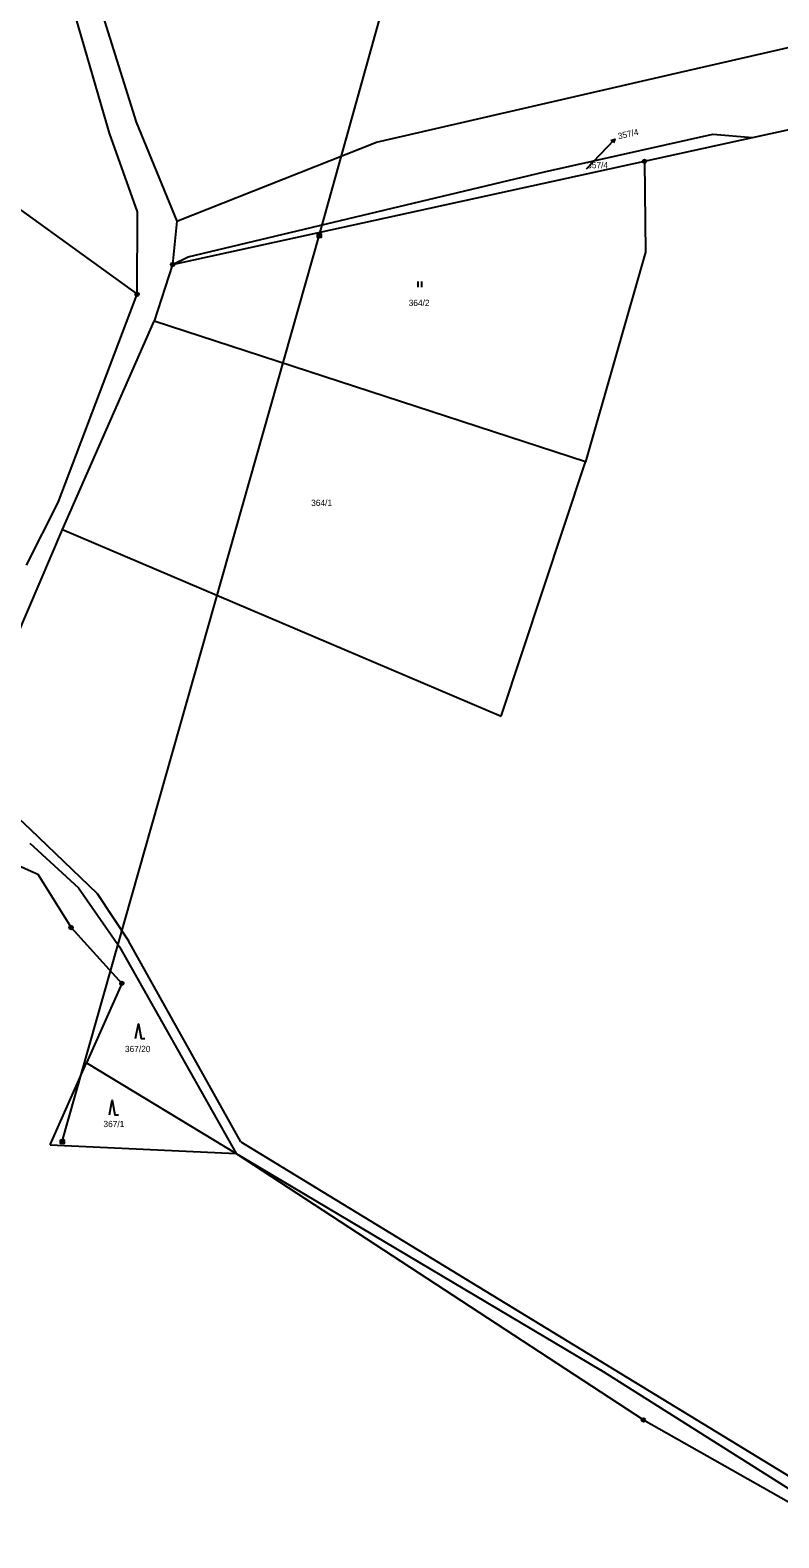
# Model space of a CAD drawing. Extents: x -735249 to -729401, y -1124843 to -1121828.
# Drawn here: x -731447.6 to -731243.6, y -1123863.9 to -1123453.2 of the extents above; entities that cross this region are included whole.
import ezdxf

# ---------------------------------------------------------------- set-up
doc = ezdxf.new("R2010")
doc.units = 0
for name, color, linetype in [('Vrstva 1', 7, 'Continuous'), ('Vrstva 12', 7, 'Continuous'), ('Vrstva 13', 7, 'Continuous'), ('Vrstva 16', 7, 'Continuous'), ('Vrstva 18', 7, 'Continuous'), ('Vrstva 25', 7, 'Continuous')]:
    doc.layers.add(name, color=color, linetype=linetype)

msp = doc.modelspace()

# ---------------------------------------------------------------- linework, layer by layer
at = {"layer": 'Vrstva 1'}
for points in [[(-731425.99, -1123481.2), (-731435.09, -1123449.96)], [(-731427.77, -1123449.26), (-731418.72, -1123478.27)], [(-731271.59, -1123464.91), (-731222.86, -1123453.69)], [(-731353.24, -1123483.7), (-731271.59, -1123464.91)], [(-731250.76, -1123482.45), (-731221.64, -1123476.09)], [(-731418.72, -1123478.27), (-731407.66, -1123505.19)], [(-731418.39, -1123502.64), (-731425.99, -1123481.2)], [(-731407.66, -1123505.19), (-731353.24, -1123483.7)], [(-731307.43, -1123491.79), (-731261.56, -1123481.51)], [(-731280.25, -1123488.9), (-731250.76, -1123482.45)], [(-731261.56, -1123481.51), (-731250.76, -1123482.45)], [(-731408.8, -1123517.02), (-731280.25, -1123488.9)], [(-731404.55, -1123514.93), (-731307.43, -1123491.79)], [(-731280.25, -1123488.9), (-731279.97, -1123513.65)], [(-731452.81, -1123500.22), (-731418.47, -1123525.14)], [(-731418.47, -1123525.14), (-731418.39, -1123502.64)], [(-731407.66, -1123505.19), (-731408.8, -1123517.02)], [(-731408.8, -1123517.02), (-731413.76, -1123532.46)], [(-731408.8, -1123517.02), (-731404.55, -1123514.93)], [(-731279.97, -1123513.65), (-731296.28, -1123570.81)], [(-731439.98, -1123581.83), (-731418.47, -1123525.14)], [(-731438.8, -1123589.16), (-731413.76, -1123532.46)], [(-731296.28, -1123570.81), (-731413.76, -1123532.46)], [(-731319.3, -1123640.07), (-731296.28, -1123570.81)], [(-731448.59, -1123598.93), (-731439.98, -1123581.83)], [(-731463.74, -1123647.48), (-731438.8, -1123589.16)], [(-731438.8, -1123589.16), (-731319.3, -1123640.07)], [(-731461.26, -1123658.05), (-731447.59, -1123670.82)], [(-731447.59, -1123670.82), (-731429.36, -1123688.34)], [(-731447.65, -1123674.69), (-731434.41, -1123686.85)], [(-731434.41, -1123686.85), (-731423.27, -1123702.89)], [(-731429.36, -1123688.34), (-731420.76, -1123701.26)], [(-731390.2, -1123755.98), (-731420.76, -1123701.26)], [(-731423.27, -1123702.89), (-731391.42, -1123759.22)], [(-731432.22, -1123734.47), (-731391.42, -1123759.22)], [(-731391.42, -1123759.22), (-731292.11, -1123818.23)], [(-731390.2, -1123755.98), (-731234.71, -1123850.8)], [(-731236.47, -1123853.36), (-731292.11, -1123818.23)]]:
    msp.add_lwpolyline(points, dxfattribs=at)
at = {"layer": 'Vrstva 12'}
for points in [[(-731368.82, -1123509.2), (-731275.69, -1123175.03)], [(-731438.83, -1123755.96), (-731368.82, -1123509.2)]]:
    msp.add_lwpolyline(points, dxfattribs=at)
at = {"layer": 'Vrstva 13'}
for points in [[(-731469.39, -1123672.35), (-731445.49, -1123683.11)], [(-731445.49, -1123683.11), (-731436.42, -1123697.64)], [(-731436.42, -1123697.64), (-731422.59, -1123712.84)], [(-731422.59, -1123712.84), (-731432.22, -1123734.47)], [(-731442.18, -1123756.85), (-731432.22, -1123734.47)], [(-731442.18, -1123756.85), (-731391.42, -1123759.22)], [(-731391.42, -1123759.22), (-731280.53, -1123831.76)], [(-731280.53, -1123831.76), (-731223.66, -1123863.9)]]:
    msp.add_lwpolyline(points, dxfattribs=at)
at = {"layer": 'Vrstva 16'}
msp.add_lwpolyline([(-731296.04, -1123490.99), (-731290.39, -1123485.01)], dxfattribs=at)
at = {"layer": 'Vrstva 25'}
for points in [[(-731290.39, -1123485.01), (-731288.329, -1123482.831)], [(-731289.38, -1123483.214), (-731288.329, -1123482.831), (-731288.653, -1123483.901)], [(-731369.32, -1123508.7), (-731368.32, -1123508.7), (-731368.32, -1123509.7), (-731369.32, -1123509.7), (-731369.32, -1123508.7)], [(-731369.12, -1123508.9), (-731368.52, -1123508.9), (-731368.52, -1123509.5), (-731369.12, -1123509.5), (-731369.12, -1123508.9)], [(-731368.92, -1123509.1), (-731368.72, -1123509.1), (-731368.72, -1123509.3), (-731368.92, -1123509.3), (-731368.92, -1123509.1)], [(-731341.897, -1123523.155), (-731341.897, -1123521.655)], [(-731340.863, -1123523.155), (-731340.863, -1123521.655)], [(-731418.86, -1123727.91), (-731418.11, -1123723.91), (-731417.36, -1123727.91), (-731416.36, -1123727.91)], [(-731426, -1123748.64), (-731425.25, -1123744.64), (-731424.5, -1123748.64), (-731423.5, -1123748.64)], [(-731439.33, -1123755.46), (-731438.33, -1123755.46), (-731438.33, -1123756.46), (-731439.33, -1123756.46), (-731439.33, -1123755.46)], [(-731439.13, -1123755.66), (-731438.53, -1123755.66), (-731438.53, -1123756.26), (-731439.13, -1123756.26), (-731439.13, -1123755.66)], [(-731438.93, -1123755.86), (-731438.73, -1123755.86), (-731438.73, -1123756.06), (-731438.93, -1123756.06), (-731438.93, -1123755.86)]]:
    msp.add_lwpolyline(points, dxfattribs=at)
for centre, radius in [((-731280.25, -1123488.9), 0.5), ((-731280.25, -1123488.9), 0.032), ((-731408.8, -1123517.02), 0.5), ((-731408.8, -1123517.02), 0.032), ((-731418.47, -1123525.14), 0.5), ((-731418.47, -1123525.14), 0.032), ((-731436.42, -1123697.64), 0.5), ((-731436.42, -1123697.64), 0.032), ((-731422.59, -1123712.84), 0.5), ((-731422.59, -1123712.84), 0.032), ((-731280.53, -1123831.76), 0.5), ((-731280.53, -1123831.76), 0.032)]:
    msp.add_circle(centre, radius, dxfattribs=at)

# ---------------------------------------------------------------- texts
at = {"layer": 'Vrstva 16'}
msp.add_text('357/4', height=1.7, rotation=12.7001, dxfattribs=at).set_placement((-731287.269, -1123482.921))
at = {"layer": 'Vrstva 18'}
for s, p in [('357/4', (-731295.84, -1123490.79)), ('364/2', (-731344.47, -1123528.33)), ('364/1', (-731371.03, -1123582.78)), ('367/20', (-731421.77, -1123731.57)), ('367/1', (-731427.62, -1123752))]:
    msp.add_text(s, height=1.7, dxfattribs=at).set_placement(p)

doc.saveas('drawing.dxf')
